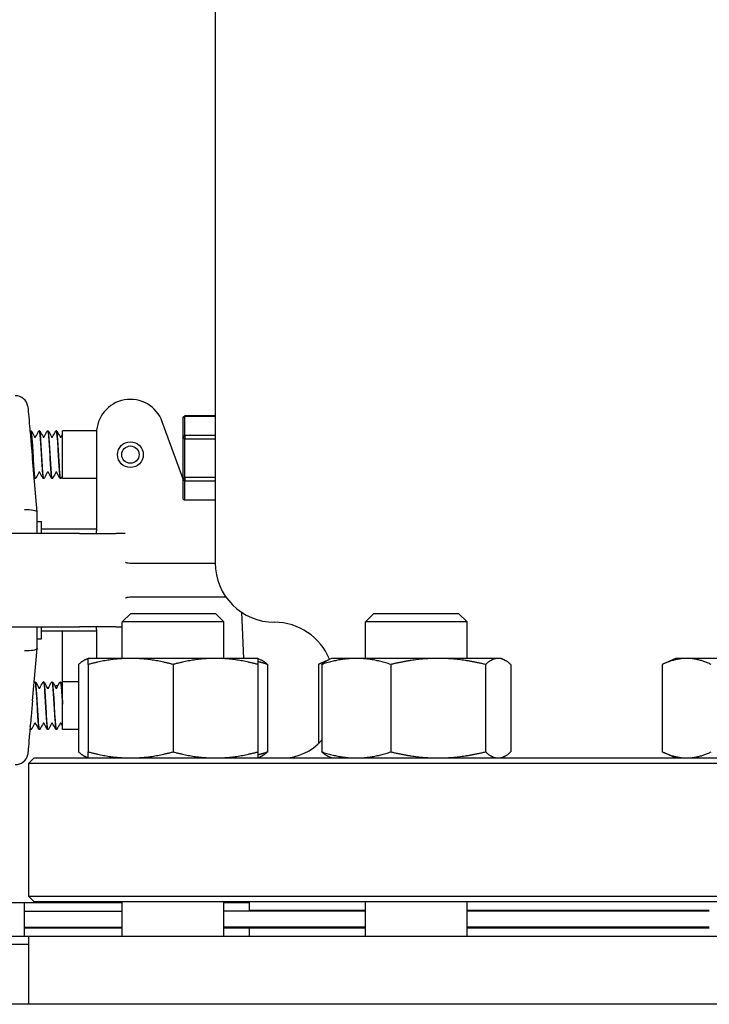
# Model space of a CAD drawing. Header units: inches. Extents: x 24 to 1128, y -94 to 748.
# Tile 443 of 546: x 944 to 949.08, y 292.25 to 299.51. Entities that reach past the tile are written whole.
import ezdxf

# ---------------------------------------------------------------- set-up
doc = ezdxf.new("R2010")
doc.units = ezdxf.units.IN
doc.header["$LTSCALE"] = 32
doc.header["$MEASUREMENT"] = 0
doc.layers.add('Visible (ANSI)', color=7, linetype='Continuous', lineweight=30)

msp = doc.modelspace()

# ---------------------------------------------------------------- linework, layer by layer
at = {"layer": 'Visible (ANSI)'}
for p, q in [((945.44166, 300.03662), (945.44166, 295.50287)), ((945.20291, 296.57487), (945.21854, 296.58517)), ((945.21854, 296.58503), (945.20291, 296.57487)), ((945.21854, 296.58517), (945.21854, 296.58503)), ((945.44166, 296.58517), (945.21854, 296.58517)), ((945.21854, 296.58503), (945.44166, 296.58503)), ((945.21854, 296.44062), (945.21854, 296.58503)), ((945.20291, 296.12729), (945.05159, 296.54306)), ((945.20291, 296.57487), (945.20291, 296.4238)), ((944.08339, 296.47537), (944.08277, 296.47537)), ((944.14595, 296.47537), (944.14533, 296.47537)), ((944.20852, 296.47537), (944.2079, 296.47537)), ((944.27108, 296.47537), (944.27046, 296.47537)), ((944.31666, 296.12537), (944.31666, 296.47537)), ((944.5673, 296.47537), (944.31666, 296.47537)), ((944.56666, 296.45755), (944.56666, 295.92429)), ((945.20291, 296.4238), (945.21854, 296.44062)), ((945.21854, 296.44062), (945.21854, 296.41712)), ((945.44166, 296.44062), (945.21854, 296.44062)), ((945.21854, 296.41712), (945.20291, 296.4238)), ((945.20291, 296.4238), (945.20291, 296.1243)), ((945.21854, 296.41712), (945.44166, 296.41712)), ((945.21854, 296.13083), (945.21854, 296.41712)), ((944.12915, 295.87754), (944.09455, 296.27296)), ((944.11467, 296.12537), (944.11405, 296.12537)), ((944.17724, 296.12537), (944.17661, 296.12537)), ((944.2398, 296.12537), (944.23918, 296.12537)), ((944.30236, 296.12537), (944.30174, 296.12537)), ((944.56666, 296.12537), (944.31666, 296.12537)), ((945.20291, 296.1243), (945.21854, 296.13083)), ((945.21854, 296.10746), (945.20291, 296.1243)), ((945.20291, 296.1243), (945.20291, 295.97588)), ((945.21854, 296.13083), (945.21854, 296.10746)), ((945.44166, 296.13083), (945.21854, 296.13083)), ((945.21854, 296.10746), (945.44166, 296.10746)), ((945.21854, 295.96558), (945.21854, 296.10746)), ((945.20291, 295.97588), (945.21854, 295.96558)), ((945.44166, 295.96558), (945.21854, 295.96558)), ((944.12915, 295.87754), (944.12916, 295.87737)), ((944.12916, 295.71912), (944.12916, 295.87737)), ((944.56666, 295.92429), (944.56666, 295.73947)), ((944.12916, 295.80662), (944.16041, 295.80662)), ((944.16041, 295.71912), (944.16041, 295.80662)), ((944.44166, 295.71912), (943.31666, 295.71912)), ((944.56666, 295.75037), (944.16041, 295.75037)), ((944.44166, 295.71912), (944.71025, 295.71912)), ((944.56666, 295.71912), (944.56666, 295.73947)), ((944.77834, 295.71912), (944.71025, 295.71912)), ((944.85671, 295.50037), (944.94921, 295.50037)), ((944.94921, 295.50037), (945.37643, 295.50037)), ((945.37643, 295.50037), (945.44167, 295.50037)), ((944.94921, 295.25037), (944.85671, 295.25037)), ((945.37643, 295.25037), (944.94921, 295.25037)), ((945.52188, 295.25037), (945.37643, 295.25037)), ((944.81881, 295.13037), (944.75631, 295.06787)), ((944.81881, 295.13037), (945.44381, 295.13037)), ((945.44381, 295.13037), (945.50631, 295.06787)), ((945.63693, 295.13856), (945.65162, 294.79937)), ((946.61152, 295.13037), (946.54902, 295.06787)), ((946.61152, 295.13037), (947.23652, 295.13037)), ((947.23652, 295.13037), (947.29902, 295.06787)), ((945.50631, 295.06787), (944.75631, 295.06787)), ((944.75631, 294.79937), (944.75631, 295.06787)), ((945.50631, 294.79937), (945.50631, 295.06787)), ((947.29902, 295.06787), (946.54902, 295.06787)), ((946.54902, 294.79937), (946.54902, 295.06787)), ((947.29902, 294.79937), (947.29902, 295.06787)), ((943.31666, 295.03162), (944.44166, 295.03162)), ((944.12916, 294.87338), (944.12916, 295.03162)), ((944.16041, 294.94412), (944.16041, 295.03162)), ((944.56666, 295.00037), (944.16041, 295.00037)), ((944.31447, 295.00037), (944.31447, 294.60974)), ((944.71025, 295.03162), (944.44166, 295.03162)), ((944.56666, 295.01128), (944.56666, 295.03162)), ((944.56666, 295.01128), (944.56666, 294.82646)), ((944.71025, 295.03162), (944.75631, 295.03162)), ((944.12916, 294.94412), (944.16041, 294.94412)), ((944.09534, 294.48679), (944.12915, 294.87321)), ((944.12916, 294.87338), (944.12915, 294.87321)), ((944.50631, 294.79937), (944.48426, 294.78909)), ((944.81881, 294.79937), (944.50631, 294.79937)), ((944.56666, 294.82646), (944.56666, 294.79937)), ((945.44381, 294.79937), (944.81881, 294.79937)), ((945.75631, 294.79937), (945.44381, 294.79937)), ((945.75631, 294.79937), (945.77836, 294.78909)), ((946.27698, 294.78909), (946.20234, 294.75429)), ((946.29902, 294.79937), (946.27698, 294.78909)), ((946.48208, 294.79937), (946.29902, 294.79937)), ((947.08579, 294.79937), (946.48208, 294.79937)), ((947.52773, 294.79937), (947.08579, 294.79937)), ((947.54902, 294.79937), (947.52773, 294.79937)), ((947.54902, 294.79937), (947.57107, 294.78909)), ((948.8343, 294.79937), (948.73761, 294.75429)), ((948.91804, 294.79937), (948.8343, 294.79937)), ((949.4593, 294.79937), (948.91804, 294.79937)), ((944.43422, 294.75429), (944.43422, 294.11046)), ((944.50631, 294.75429), (944.50631, 294.11046)), ((945.13131, 294.75429), (945.13131, 294.11046)), ((945.75631, 294.75429), (945.75631, 294.11046)), ((945.82841, 294.75429), (945.82841, 294.11046)), ((946.20234, 294.75429), (946.20234, 294.17079)), ((946.22693, 294.75429), (946.22693, 294.11046)), ((946.73724, 294.75429), (946.73724, 294.11046)), ((947.43433, 294.75429), (947.43433, 294.11046)), ((947.62112, 294.75429), (947.62112, 294.11046)), ((948.73761, 294.75429), (948.73761, 294.11046)), ((944.11467, 294.62537), (944.11405, 294.62537)), ((944.17724, 294.62537), (944.17661, 294.62537)), ((944.2398, 294.62537), (944.23918, 294.62537)), ((944.30236, 294.62537), (944.30174, 294.62537)), ((944.31666, 294.27537), (944.31666, 294.62537)), ((944.43422, 294.62537), (944.31666, 294.62537)), ((944.31439, 294.60972), (944.31447, 294.60974)), ((944.31666, 294.47382), (944.31666, 294.46296)), ((944.07674, 294.27958), (944.07667, 294.27971)), ((944.08339, 294.27537), (944.08277, 294.27537)), ((944.14595, 294.27537), (944.14533, 294.27537)), ((944.20852, 294.27537), (944.2079, 294.27537)), ((944.27108, 294.27537), (944.27046, 294.27537)), ((944.43422, 294.27537), (944.31666, 294.27537)), ((944.10833, 294.06537), (944.06666, 294.02371)), ((944.10833, 294.06537), (952.275, 294.06537)), ((944.50631, 294.06537), (944.48426, 294.07566)), ((945.75631, 294.06537), (945.77836, 294.07566)), ((946.29902, 294.06537), (946.27698, 294.07566)), ((947.54902, 294.06537), (947.57107, 294.07566)), ((948.8343, 294.06537), (948.73761, 294.11046)), ((952.31666, 294.02371), (944.06666, 294.02371)), ((944.06666, 294.02371), (944.06666, 293.04704)), ((944.10833, 293.00537), (944.06666, 293.04704)), ((944.06666, 293.04704), (952.31666, 293.04704)), ((944.75631, 292.99787), (940.81666, 292.99787)), ((944.03297, 292.99787), (944.03297, 292.75287)), ((952.275, 293.00537), (944.10833, 293.00537)), ((944.75631, 292.75287), (944.75631, 293.00537)), ((945.50631, 292.75287), (945.50631, 293.00537)), ((945.69166, 292.99787), (945.50631, 292.99787)), ((945.69166, 293.00537), (945.69166, 292.94287)), ((946.54902, 292.75287), (946.54902, 293.00537)), ((947.29902, 292.75287), (947.29902, 293.00537)), ((944.03297, 292.93787), (944.75631, 292.93787)), ((946.54902, 292.93787), (945.50631, 292.93787)), ((945.69166, 292.94287), (946.54902, 292.94287)), ((945.81666, 292.93787), (945.81666, 292.94287)), ((947.29902, 292.94287), (949.0843, 292.94287)), ((949.0843, 292.93787), (947.29902, 292.93787)), ((944.03297, 292.81787), (944.75631, 292.81787)), ((944.03297, 292.81287), (944.75631, 292.81287)), ((946.54902, 292.81787), (945.50631, 292.81787)), ((945.50631, 292.81287), (945.69166, 292.81287)), ((945.69166, 292.81287), (945.69166, 292.75287)), ((945.69166, 292.81287), (946.54902, 292.81287)), ((945.81666, 292.81287), (945.81666, 292.81787)), ((949.0843, 292.81787), (947.29902, 292.81787)), ((947.29902, 292.81287), (949.0843, 292.81287)), ((940.75416, 292.75287), (944.06666, 292.75287)), ((944.06666, 292.75287), (944.06666, 292.25037)), ((944.06666, 292.75287), (952.31666, 292.75287)), ((944.06666, 292.69037), (940.69166, 292.69037)), ((974.37916, 292.25037), (917.97407, 292.25037))]:
    msp.add_line(p, q, dxfattribs=at)
for radius in [0.095, 0.06375]:
    msp.add_circle((944.81666, 296.30037), radius, dxfattribs=at)
for centre, radius, start, end in [((943.96826, 296.64087), 0.09375, 9.087729, 90), ((944.81666, 296.45755), 0.25, 20, 180), ((945.87916, 295.50287), 0.4375, 180, 270), ((945.87916, 294.62787), 0.4375, 22.116419, 90), ((945.94166, 294.44037), 0.375, 270, 319.52635), ((943.96826, 294.10987), 0.09375, 270, 347.634946)]:
    msp.add_arc(centre, radius, start, end, dxfattribs=at)
for centre, major_axis, start_param, end_param in [((944.03541, 295.87328), (0.09375, 0.00409), 0.0089869, 1.5618094), ((944.03541, 294.87747), (-0.09375, 0.00409), 1.5797833, 3.1326057)]:
    msp.add_ellipse(centre, major_axis=major_axis, ratio=0.2058405, start_param=start_param, end_param=end_param, dxfattribs=at)
for points, knots in [([(944.06083, 296.65568), (944.06083, 296.65568), (944.06101, 296.65363), (944.0621, 296.64109), (944.06358, 296.62415), (944.06785, 296.57517), (944.07061, 296.54358), (944.07716, 296.46857), (944.08093, 296.42557), (944.0849, 296.3802)], [1.2086674, 1.2086674, 1.2086674, 1.2086674, 1.3758839, 1.3758839, 1.7193458, 1.7193458, 2.0628667, 2.0628667, 2.4173808, 2.4173808, 2.4173808, 2.4173808]), ([(944.07691, 296.47149), (944.07726, 296.47211), (944.07769, 296.47276), (944.07885, 296.47388), (944.07941, 296.47433), (944.08087, 296.47506), (944.08179, 296.47533), (944.08274, 296.47537)], [0.003701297, 0.003701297, 0.003701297, 0.003701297, 0.024898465, 0.024898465, 0.037820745, 0.037820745, 0.051208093, 0.051208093, 0.051208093, 0.051208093]), ([(944.08274, 296.47532), (944.08309, 296.47537), (944.08344, 296.47508), (944.08379, 296.47445), (944.08688, 296.46889), (944.08996, 296.43676), (944.09304, 296.39031), (944.09612, 296.3439), (944.09919, 296.28431), (944.10227, 296.23423), (944.10535, 296.1842), (944.10842, 296.14484), (944.11149, 296.13111), (944.11235, 296.12731), (944.1132, 296.1255), (944.11405, 296.12558)], [76.966311, 76.966311, 76.966311, 76.966311, 77.0718173, 77.0718173, 77.0718173, 78.0001054, 78.0001054, 78.0001054, 78.927415, 78.927415, 78.927415, 79.8537889, 79.8537889, 79.8537889, 80.1106127, 80.1106127, 80.1106127, 80.1106127]), ([(944.1147, 296.12544), (944.11429, 296.12539), (944.11388, 296.12578), (944.11347, 296.12665), (944.1104, 296.13315), (944.10733, 296.16596), (944.10426, 296.21265), (944.10119, 296.25932), (944.09812, 296.31877), (944.09505, 296.36846), (944.09198, 296.41814), (944.08892, 296.45691), (944.08585, 296.47008), (944.08503, 296.47359), (944.08421, 296.47526), (944.08339, 296.47518)], [-86.396507, -86.396507, -86.396507, -86.396507, -86.2730121, -86.2730121, -86.2730121, -85.3480879, -85.3480879, -85.3480879, -84.4233738, -84.4233738, -84.4233738, -83.4988671, -83.4988671, -83.4988671, -83.2522053, -83.2522053, -83.2522053, -83.2522053]), ([(944.08342, 296.47537), (944.0847, 296.47531), (944.08589, 296.47484), (944.08755, 296.47373), (944.0881, 296.47314), (944.0889, 296.4721), (944.08918, 296.47163), (944.08942, 296.47117)], [0, 0, 0, 0, 0.017960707, 0.017960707, 0.035135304, 0.035135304, 0.051182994, 0.051182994, 0.051182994, 0.051182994]), ([(944.1393, 296.47117), (944.13967, 296.47188), (944.14013, 296.47264), (944.14141, 296.47388), (944.14198, 296.47433), (944.14343, 296.47506), (944.14435, 296.47533), (944.14531, 296.47537)], [0, 0, 0, 0, 0.024898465, 0.024898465, 0.037820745, 0.037820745, 0.051208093, 0.051208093, 0.051208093, 0.051208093]), ([(944.14531, 296.47512), (944.14631, 296.47526), (944.14731, 296.4728), (944.14831, 296.46763), (944.15137, 296.45181), (944.15443, 296.41091), (944.15749, 296.36037), (944.16055, 296.30986), (944.16361, 296.2509), (944.16667, 296.20569), (944.16979, 296.1595), (944.17292, 296.12882), (944.17604, 296.12566), (944.17623, 296.12547), (944.17642, 296.12538), (944.17661, 296.12539)], [83.2494963, 83.2494963, 83.2494963, 83.2494963, 83.5507651, 83.5507651, 83.5507651, 84.4730857, 84.4730857, 84.4730857, 85.3947182, 85.3947182, 85.3947182, 86.3362347, 86.3362347, 86.3362347, 86.393798, 86.393798, 86.393798, 86.393798]), ([(944.17726, 296.1254), (944.17443, 296.12546), (944.1716, 296.1475), (944.16877, 296.18486), (944.1657, 296.22545), (944.16262, 296.28316), (944.15955, 296.33605), (944.15648, 296.38894), (944.1534, 296.43576), (944.15033, 296.45875), (944.14887, 296.46965), (944.14741, 296.47507), (944.14595, 296.47505)], [-92.6796923, -92.6796923, -92.6796923, -92.6796923, -91.8271132, -91.8271132, -91.8271132, -90.9008742, -90.9008742, -90.9008742, -89.9748609, -89.9748609, -89.9748609, -89.5353906, -89.5353906, -89.5353906, -89.5353906]), ([(944.14598, 296.47537), (944.14726, 296.47531), (944.14846, 296.47484), (944.15012, 296.47373), (944.15066, 296.47314), (944.15146, 296.4721), (944.15175, 296.47163), (944.15199, 296.47117)], [0, 0, 0, 0, 0.017960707, 0.017960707, 0.035135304, 0.035135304, 0.051182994, 0.051182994, 0.051182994, 0.051182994]), ([(944.20186, 296.47117), (944.20224, 296.47188), (944.20269, 296.47264), (944.20398, 296.47388), (944.20454, 296.47433), (944.206, 296.47506), (944.20692, 296.47533), (944.20787, 296.47537)], [0, 0, 0, 0, 0.024898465, 0.024898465, 0.037820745, 0.037820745, 0.051208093, 0.051208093, 0.051208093, 0.051208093]), ([(944.20787, 296.47505), (944.20962, 296.47507), (944.21136, 296.46728), (944.21311, 296.45192), (944.21618, 296.42491), (944.21925, 296.37517), (944.22233, 296.32157), (944.22539, 296.26807), (944.22846, 296.21198), (944.23153, 296.17452), (944.23408, 296.14339), (944.23663, 296.12573), (944.23918, 296.12547)], [89.5326816, 89.5326816, 89.5326816, 89.5326816, 90.0591077, 90.0591077, 90.0591077, 90.9847722, 90.9847722, 90.9847722, 91.9087566, 91.9087566, 91.9087566, 92.6769833, 92.6769833, 92.6769833, 92.6769833]), ([(944.23982, 296.12561), (944.23768, 296.12571), (944.23554, 296.13773), (944.2334, 296.16031), (944.23032, 296.19275), (944.22724, 296.24624), (944.22416, 296.30036), (944.22108, 296.35448), (944.218, 296.40795), (944.21492, 296.44041), (944.21279, 296.46291), (944.21065, 296.47494), (944.20852, 296.47514)], [-98.9628776, -98.9628776, -98.9628776, -98.9628776, -98.3173276, -98.3173276, -98.3173276, -97.3894346, -97.3894346, -97.3894346, -96.461786, -96.461786, -96.461786, -95.8185759, -95.8185759, -95.8185759, -95.8185759]), ([(944.20854, 296.47537), (944.20982, 296.47531), (944.21102, 296.47484), (944.21268, 296.47373), (944.21322, 296.47314), (944.21403, 296.4721), (944.21431, 296.47163), (944.21455, 296.47117)], [0, 0, 0, 0, 0.017960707, 0.017960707, 0.035135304, 0.035135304, 0.051182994, 0.051182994, 0.051182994, 0.051182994]), ([(944.26443, 296.47117), (944.2648, 296.47188), (944.26525, 296.47264), (944.26654, 296.47388), (944.2671, 296.47433), (944.26856, 296.47506), (944.26948, 296.47533), (944.27043, 296.47537)], [0, 0, 0, 0, 0.024898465, 0.024898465, 0.037820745, 0.037820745, 0.051208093, 0.051208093, 0.051208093, 0.051208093]), ([(944.27043, 296.47526), (944.27293, 296.47511), (944.27543, 296.45833), (944.27793, 296.42838), (944.28099, 296.39173), (944.28405, 296.33622), (944.2871, 296.28275), (944.29019, 296.22885), (944.29327, 296.1783), (944.29635, 296.15039), (944.29815, 296.13412), (944.29994, 296.12576), (944.30174, 296.12568)], [95.8158669, 95.8158669, 95.8158669, 95.8158669, 96.5689115, 96.5689115, 96.5689115, 97.4902398, 97.4902398, 97.4902398, 98.4189217, 98.4189217, 98.4189217, 98.9601686, 98.9601686, 98.9601686, 98.9601686]), ([(944.30239, 296.12571), (944.30097, 296.12561), (944.29956, 296.13062), (944.29814, 296.14085), (944.29506, 296.16315), (944.29197, 296.20967), (944.28888, 296.26263), (944.2858, 296.31557), (944.28271, 296.37367), (944.27963, 296.41471), (944.27678, 296.45264), (944.27393, 296.47516), (944.27108, 296.47535)], [-105.2460629, -105.2460629, -105.2460629, -105.2460629, -104.8196437, -104.8196437, -104.8196437, -103.8899654, -103.8899654, -103.8899654, -102.9605503, -102.9605503, -102.9605503, -102.1017612, -102.1017612, -102.1017612, -102.1017612]), ([(944.27111, 296.47537), (944.27238, 296.47531), (944.27358, 296.47484), (944.27524, 296.47373), (944.27579, 296.47314), (944.27659, 296.4721), (944.27687, 296.47163), (944.27711, 296.47117)], [0, 0, 0, 0, 0.017960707, 0.017960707, 0.035135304, 0.035135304, 0.051182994, 0.051182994, 0.051182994, 0.051182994]), ([(944.0849, 296.3802), (944.08511, 296.37781), (944.08532, 296.37541), (944.08644, 296.36273), (944.08736, 296.35241), (944.08985, 296.32495), (944.09144, 296.30778), (944.09346, 296.28532), (944.09393, 296.28009), (944.09444, 296.27422), (944.0945, 296.27359), (944.09455, 296.27296)], [0.05166308, 0.05166308, 0.05166308, 0.05166308, 0.07036558, 0.07036558, 0.15060424, 0.15060424, 0.28322209, 0.28322209, 0.32342002, 0.32342002, 0.3282584, 0.3282584, 0.3282584, 0.3282584]), ([(944.11059, 296.43083), (944.11062, 296.43077), (944.11074, 296.4306), (944.11127, 296.43009), (944.11166, 296.42978), (944.1128, 296.42924), (944.11357, 296.42904), (944.11436, 296.42904)], [0.008751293, 0.008751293, 0.008751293, 0.008751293, 0.024017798, 0.024017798, 0.03673453, 0.03673453, 0.049915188, 0.049915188, 0.049915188, 0.049915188]), ([(944.11436, 296.42904), (944.11557, 296.42904), (944.11669, 296.42954), (944.11777, 296.43033), (944.11798, 296.43062), (944.11813, 296.43083), (944.11815, 296.43086), (944.11815, 296.43086)], [0, 0, 0, 0, 0.02017106, 0.02017106, 0.036592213, 0.036592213, 0.045399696, 0.045399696, 0.045399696, 0.045399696]), ([(944.17315, 296.43083), (944.17319, 296.43077), (944.1733, 296.4306), (944.17384, 296.43009), (944.17422, 296.42978), (944.17536, 296.42924), (944.17614, 296.42904), (944.17692, 296.42904)], [0.008751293, 0.008751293, 0.008751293, 0.008751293, 0.024017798, 0.024017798, 0.03673453, 0.03673453, 0.049915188, 0.049915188, 0.049915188, 0.049915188]), ([(944.17692, 296.42904), (944.17813, 296.42904), (944.17925, 296.42954), (944.18033, 296.43033), (944.18054, 296.43062), (944.18069, 296.43083), (944.18071, 296.43086), (944.18071, 296.43086)], [0, 0, 0, 0, 0.02017106, 0.02017106, 0.036592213, 0.036592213, 0.045399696, 0.045399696, 0.045399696, 0.045399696]), ([(944.23571, 296.43083), (944.23575, 296.43077), (944.23586, 296.4306), (944.2364, 296.43009), (944.23678, 296.42978), (944.23792, 296.42924), (944.2387, 296.42904), (944.23949, 296.42904)], [0.008751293, 0.008751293, 0.008751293, 0.008751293, 0.024017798, 0.024017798, 0.03673453, 0.03673453, 0.049915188, 0.049915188, 0.049915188, 0.049915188]), ([(944.23949, 296.42904), (944.24069, 296.42904), (944.24182, 296.42954), (944.24289, 296.43033), (944.24311, 296.43062), (944.24326, 296.43083), (944.24328, 296.43086), (944.24328, 296.43086)], [0, 0, 0, 0, 0.02017106, 0.02017106, 0.036592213, 0.036592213, 0.045399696, 0.045399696, 0.045399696, 0.045399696]), ([(944.29828, 296.43083), (944.29831, 296.43077), (944.29843, 296.4306), (944.29896, 296.43009), (944.29935, 296.42978), (944.30048, 296.42924), (944.30126, 296.42904), (944.30205, 296.42904)], [0.008751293, 0.008751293, 0.008751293, 0.008751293, 0.024017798, 0.024017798, 0.03673453, 0.03673453, 0.049915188, 0.049915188, 0.049915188, 0.049915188]), ([(944.30205, 296.42904), (944.30326, 296.42904), (944.30438, 296.42954), (944.30545, 296.43033), (944.30567, 296.43062), (944.30582, 296.43083), (944.30584, 296.43086), (944.30584, 296.43086)], [0, 0, 0, 0, 0.02017106, 0.02017106, 0.036592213, 0.036592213, 0.045399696, 0.045399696, 0.045399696, 0.045399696]), ([(944.14564, 296.17171), (944.14444, 296.17171), (944.14332, 296.17121), (944.14224, 296.17042), (944.14203, 296.17013), (944.14188, 296.16992), (944.14186, 296.16989), (944.14186, 296.16989)], [0, 0, 0, 0, 0.02017106, 0.02017106, 0.036592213, 0.036592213, 0.045399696, 0.045399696, 0.045399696, 0.045399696]), ([(944.14942, 296.16991), (944.14938, 296.16998), (944.14927, 296.17015), (944.14873, 296.17066), (944.14835, 296.17097), (944.14721, 296.17151), (944.14643, 296.17171), (944.14564, 296.17171)], [0.008751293, 0.008751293, 0.008751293, 0.008751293, 0.024017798, 0.024017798, 0.03673453, 0.03673453, 0.049915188, 0.049915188, 0.049915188, 0.049915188]), ([(944.20821, 296.17171), (944.207, 296.17171), (944.20588, 296.17121), (944.2048, 296.17042), (944.20459, 296.17013), (944.20444, 296.16992), (944.20442, 296.16989), (944.20442, 296.16989)], [0, 0, 0, 0, 0.02017106, 0.02017106, 0.036592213, 0.036592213, 0.045399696, 0.045399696, 0.045399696, 0.045399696]), ([(944.21198, 296.16991), (944.21194, 296.16998), (944.21183, 296.17015), (944.21129, 296.17066), (944.21091, 296.17097), (944.20977, 296.17151), (944.20899, 296.17171), (944.20821, 296.17171)], [0.008751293, 0.008751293, 0.008751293, 0.008751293, 0.024017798, 0.024017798, 0.03673453, 0.03673453, 0.049915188, 0.049915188, 0.049915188, 0.049915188]), ([(944.27077, 296.17171), (944.26956, 296.17171), (944.26844, 296.17121), (944.26736, 296.17042), (944.26715, 296.17013), (944.267, 296.16992), (944.26698, 296.16989), (944.26698, 296.16989)], [0, 0, 0, 0, 0.02017106, 0.02017106, 0.036592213, 0.036592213, 0.045399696, 0.045399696, 0.045399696, 0.045399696]), ([(944.27454, 296.16991), (944.27451, 296.16998), (944.27439, 296.17015), (944.27386, 296.17066), (944.27347, 296.17097), (944.27234, 296.17151), (944.27156, 296.17171), (944.27077, 296.17171)], [0.008751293, 0.008751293, 0.008751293, 0.008751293, 0.024017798, 0.024017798, 0.03673453, 0.03673453, 0.049915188, 0.049915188, 0.049915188, 0.049915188]), ([(944.11402, 296.12538), (944.11275, 296.12544), (944.11155, 296.12591), (944.10989, 296.12702), (944.10934, 296.12761), (944.10854, 296.12865), (944.10826, 296.12912), (944.10802, 296.12958)], [0, 0, 0, 0, 0.017960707, 0.017960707, 0.035135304, 0.035135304, 0.051182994, 0.051182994, 0.051182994, 0.051182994]), ([(944.12071, 296.12958), (944.12033, 296.12887), (944.11988, 296.12811), (944.11859, 296.12686), (944.11803, 296.12642), (944.11657, 296.12569), (944.11565, 296.12542), (944.1147, 296.12538)], [0, 0, 0, 0, 0.024898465, 0.024898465, 0.037820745, 0.037820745, 0.051208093, 0.051208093, 0.051208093, 0.051208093]), ([(944.17659, 296.12538), (944.17531, 296.12544), (944.17411, 296.12591), (944.17245, 296.12702), (944.17191, 296.12761), (944.1711, 296.12865), (944.17082, 296.12912), (944.17058, 296.12958)], [0, 0, 0, 0, 0.017960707, 0.017960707, 0.035135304, 0.035135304, 0.051182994, 0.051182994, 0.051182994, 0.051182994]), ([(944.18327, 296.12958), (944.18289, 296.12887), (944.18244, 296.12811), (944.18115, 296.12686), (944.18059, 296.12642), (944.17914, 296.12569), (944.17821, 296.12542), (944.17726, 296.12538)], [0, 0, 0, 0, 0.024898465, 0.024898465, 0.037820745, 0.037820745, 0.051208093, 0.051208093, 0.051208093, 0.051208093]), ([(944.23915, 296.12538), (944.23787, 296.12544), (944.23667, 296.12591), (944.23501, 296.12702), (944.23447, 296.12761), (944.23367, 296.12865), (944.23339, 296.12912), (944.23314, 296.12958)], [0, 0, 0, 0, 0.017960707, 0.017960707, 0.035135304, 0.035135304, 0.051182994, 0.051182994, 0.051182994, 0.051182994]), ([(944.24583, 296.12958), (944.24546, 296.12887), (944.245, 296.12811), (944.24372, 296.12686), (944.24316, 296.12642), (944.2417, 296.12569), (944.24078, 296.12542), (944.23982, 296.12538)], [0, 0, 0, 0, 0.024898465, 0.024898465, 0.037820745, 0.037820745, 0.051208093, 0.051208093, 0.051208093, 0.051208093]), ([(944.30171, 296.12538), (944.30044, 296.12544), (944.29924, 296.12591), (944.29758, 296.12702), (944.29703, 296.12761), (944.29623, 296.12865), (944.29595, 296.12912), (944.29571, 296.12958)], [0, 0, 0, 0, 0.017960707, 0.017960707, 0.035135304, 0.035135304, 0.051182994, 0.051182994, 0.051182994, 0.051182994]), ([(944.30839, 296.12958), (944.30802, 296.12887), (944.30757, 296.12811), (944.30628, 296.12686), (944.30572, 296.12642), (944.30426, 296.12569), (944.30334, 296.12542), (944.30239, 296.12538)], [0, 0, 0, 0, 0.024898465, 0.024898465, 0.037820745, 0.037820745, 0.051208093, 0.051208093, 0.051208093, 0.051208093]), ([(944.78003, 295.50819), (944.78007, 295.50816), (944.78011, 295.50814), (944.7813, 295.50745), (944.78248, 295.5068), (944.78368, 295.50618)], [-0.369912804, -0.369912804, -0.369912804, -0.369912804, -0.369497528, -0.369497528, -0.358790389, -0.358790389, -0.358790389, -0.358790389]), ([(944.78368, 295.50618), (944.78419, 295.50591), (944.7847, 295.50571), (944.79054, 295.50348), (944.8034, 295.50167), (944.83652, 295.50052), (944.84632, 295.50037), (944.85671, 295.50037)], [0.01027275, 0.01027275, 0.01027275, 0.01027275, 0.01655356, 0.01655356, 0.11390533, 0.11390533, 0.15067112, 0.15067112, 0.15067112, 0.15067112]), ([(944.78368, 295.24457), (944.78248, 295.24395), (944.78131, 295.2433), (944.78011, 295.24261), (944.78007, 295.24259), (944.78003, 295.24256)], [-0.020840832, -0.020840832, -0.020840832, -0.020840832, 0, 0, 0.000807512, 0.000807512, 0.000807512, 0.000807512]), ([(944.85671, 295.25037), (944.84068, 295.25037), (944.82608, 295.25005), (944.79947, 295.24836), (944.79089, 295.24706), (944.78523, 295.24527), (944.78437, 295.24493), (944.78368, 295.24457)], [0, 0, 0, 0, 0.14044728, 0.14044728, 0.29472543, 0.29472543, 0.32889511, 0.32889511, 0.32889511, 0.32889511]), ([(944.10802, 294.62117), (944.10839, 294.62188), (944.10885, 294.62264), (944.11013, 294.62388), (944.11069, 294.62433), (944.11215, 294.62506), (944.11307, 294.62533), (944.11402, 294.62537)], [0, 0, 0, 0, 0.024898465, 0.024898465, 0.037820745, 0.037820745, 0.051208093, 0.051208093, 0.051208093, 0.051208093]), ([(944.11402, 294.62517), (944.11625, 294.62505), (944.11848, 294.61197), (944.12071, 294.58769), (944.12378, 294.55425), (944.12685, 294.50036), (944.12992, 294.44644), (944.13298, 294.39256), (944.13605, 294.33991), (944.13912, 294.3084), (944.14119, 294.2871), (944.14326, 294.2758), (944.14533, 294.27562)], [80.1079037, 80.1079037, 80.1079037, 80.1079037, 80.7792692, 80.7792692, 80.7792692, 81.7038978, 81.7038978, 81.7038978, 82.6277161, 82.6277161, 82.6277161, 83.2522053, 83.2522053, 83.2522053, 83.2522053]), ([(944.14598, 294.2757), (944.14436, 294.27565), (944.14273, 294.28233), (944.14111, 294.29566), (944.13804, 294.3209), (944.13497, 294.36937), (944.1319, 294.42268), (944.12882, 294.47598), (944.12575, 294.53287), (944.12268, 294.57175), (944.12001, 294.60555), (944.11734, 294.62506), (944.11467, 294.62531)], [-89.5380996, -89.5380996, -89.5380996, -89.5380996, -89.0490707, -89.0490707, -89.0490707, -88.1235008, -88.1235008, -88.1235008, -87.1981489, -87.1981489, -87.1981489, -86.393798, -86.393798, -86.393798, -86.393798]), ([(944.1147, 294.62537), (944.11598, 294.62531), (944.11718, 294.62484), (944.11883, 294.62373), (944.11938, 294.62314), (944.12018, 294.6221), (944.12046, 294.62163), (944.12071, 294.62117)], [0, 0, 0, 0, 0.017960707, 0.017960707, 0.035135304, 0.035135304, 0.051182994, 0.051182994, 0.051182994, 0.051182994]), ([(944.17058, 294.62117), (944.17096, 294.62188), (944.17141, 294.62264), (944.17269, 294.62388), (944.17326, 294.62433), (944.17471, 294.62506), (944.17564, 294.62533), (944.17659, 294.62537)], [0, 0, 0, 0, 0.024898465, 0.024898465, 0.037820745, 0.037820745, 0.051208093, 0.051208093, 0.051208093, 0.051208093]), ([(944.17659, 294.62536), (944.17951, 294.62534), (944.18242, 294.60176), (944.18534, 294.56234), (944.18843, 294.52057), (944.19153, 294.46203), (944.19462, 294.40921), (944.1977, 294.35651), (944.20079, 294.31075), (944.20387, 294.28945), (944.20522, 294.28019), (944.20656, 294.27565), (944.2079, 294.2757)], [86.391089, 86.391089, 86.391089, 86.391089, 87.270336, 87.270336, 87.270336, 88.2020629, 88.2020629, 88.2020629, 89.131595, 89.131595, 89.131595, 89.5353906, 89.5353906, 89.5353906, 89.5353906]), ([(944.20854, 294.27562), (944.20759, 294.27548), (944.20664, 294.2777), (944.20569, 294.28239), (944.20261, 294.29756), (944.19953, 294.33819), (944.19645, 294.38882), (944.19338, 294.43944), (944.1903, 294.49885), (944.18723, 294.54444), (944.18415, 294.59003), (944.18107, 294.62072), (944.178, 294.62486), (944.17774, 294.6252), (944.17749, 294.62536), (944.17724, 294.62535)], [-95.8212849, -95.8212849, -95.8212849, -95.8212849, -95.5343789, -95.5343789, -95.5343789, -94.6072107, -94.6072107, -94.6072107, -93.6802788, -93.6802788, -93.6802788, -92.7535806, -92.7535806, -92.7535806, -92.6769833, -92.6769833, -92.6769833, -92.6769833]), ([(944.17726, 294.62537), (944.17854, 294.62531), (944.17974, 294.62484), (944.1814, 294.62373), (944.18194, 294.62314), (944.18275, 294.6221), (944.18303, 294.62163), (944.18327, 294.62117)], [0, 0, 0, 0, 0.017960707, 0.017960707, 0.035135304, 0.035135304, 0.051182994, 0.051182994, 0.051182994, 0.051182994]), ([(944.23314, 294.62117), (944.23352, 294.62188), (944.23397, 294.62264), (944.23526, 294.62388), (944.23582, 294.62433), (944.23728, 294.62506), (944.2382, 294.62533), (944.23915, 294.62537)], [0, 0, 0, 0, 0.024898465, 0.024898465, 0.037820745, 0.037820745, 0.051208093, 0.051208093, 0.051208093, 0.051208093]), ([(944.23915, 294.62527), (944.23967, 294.62535), (944.24019, 294.6247), (944.24071, 294.6233), (944.24388, 294.61475), (944.24704, 294.57831), (944.25021, 294.52855), (944.2533, 294.4799), (944.25639, 294.41977), (944.25949, 294.37127), (944.26257, 294.32299), (944.26565, 294.28738), (944.26873, 294.27801), (944.2693, 294.27626), (944.26988, 294.27543), (944.27046, 294.27549)], [92.6742743, 92.6742743, 92.6742743, 92.6742743, 92.8312256, 92.8312256, 92.8312256, 93.7846953, 93.7846953, 93.7846953, 94.7168163, 94.7168163, 94.7168163, 95.6446581, 95.6446581, 95.6446581, 95.8185759, 95.8185759, 95.8185759, 95.8185759]), ([(944.27111, 294.2754), (944.27086, 294.27537), (944.27062, 294.27551), (944.27038, 294.27581), (944.2673, 294.27962), (944.26421, 294.31014), (944.26113, 294.35571), (944.25805, 294.40127), (944.25496, 294.4608), (944.25188, 294.51155), (944.2488, 294.56229), (944.24572, 294.60306), (944.24264, 294.6183), (944.24169, 294.62298), (944.24074, 294.62522), (944.2398, 294.62514)], [-102.1044703, -102.1044703, -102.1044703, -102.1044703, -102.0313957, -102.0313957, -102.0313957, -101.1024988, -101.1024988, -101.1024988, -100.173857, -100.173857, -100.173857, -99.2454675, -99.2454675, -99.2454675, -98.9601686, -98.9601686, -98.9601686, -98.9601686]), ([(944.23982, 294.62537), (944.2411, 294.62531), (944.2423, 294.62484), (944.24396, 294.62373), (944.24451, 294.62314), (944.24531, 294.6221), (944.24559, 294.62163), (944.24583, 294.62117)], [0, 0, 0, 0, 0.017960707, 0.017960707, 0.035135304, 0.035135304, 0.051182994, 0.051182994, 0.051182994, 0.051182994]), ([(944.29571, 294.62117), (944.29608, 294.62188), (944.29653, 294.62264), (944.29782, 294.62388), (944.29838, 294.62433), (944.29984, 294.62506), (944.30076, 294.62533), (944.30171, 294.62537)], [0, 0, 0, 0, 0.024898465, 0.024898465, 0.037820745, 0.037820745, 0.051208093, 0.051208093, 0.051208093, 0.051208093]), ([(944.30171, 294.62507), (944.30298, 294.62519), (944.30426, 294.62116), (944.30553, 294.61285), (944.30859, 294.59285), (944.31166, 294.5485), (944.31472, 294.49656), (944.31537, 294.48558), (944.31602, 294.47431), (944.31666, 294.46296)], [98.9574596, 98.9574596, 98.9574596, 98.9574596, 99.3407992, 99.3407992, 99.3407992, 100.2638967, 100.2638967, 100.2638967, 100.4589833, 100.4589833, 100.4589833, 100.4589833]), ([(944.31666, 294.47382), (944.31358, 294.52759), (944.31049, 294.57711), (944.3074, 294.60343), (944.30572, 294.61774), (944.30404, 294.625), (944.30236, 294.62504)], [-106.6798007, -106.6798007, -106.6798007, -106.6798007, -105.7495879, -105.7495879, -105.7495879, -105.2433539, -105.2433539, -105.2433539, -105.2433539]), ([(944.30239, 294.62537), (944.30366, 294.62531), (944.30486, 294.62484), (944.30652, 294.62373), (944.30707, 294.62314), (944.30787, 294.6221), (944.30815, 294.62163), (944.30839, 294.62117)], [0, 0, 0, 0, 0.017960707, 0.017960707, 0.035135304, 0.035135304, 0.051182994, 0.051182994, 0.051182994, 0.051182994]), ([(944.14187, 294.58083), (944.14191, 294.58077), (944.14202, 294.5806), (944.14256, 294.58009), (944.14294, 294.57978), (944.14408, 294.57924), (944.14485, 294.57904), (944.14564, 294.57904)], [0.008751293, 0.008751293, 0.008751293, 0.008751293, 0.024017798, 0.024017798, 0.03673453, 0.03673453, 0.049915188, 0.049915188, 0.049915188, 0.049915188]), ([(944.14564, 294.57904), (944.14685, 294.57904), (944.14797, 294.57954), (944.14905, 294.58033), (944.14926, 294.58062), (944.14941, 294.58083), (944.14943, 294.58086), (944.14943, 294.58086)], [0, 0, 0, 0, 0.02017106, 0.02017106, 0.036592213, 0.036592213, 0.045399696, 0.045399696, 0.045399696, 0.045399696]), ([(944.20443, 294.58083), (944.20447, 294.58077), (944.20458, 294.5806), (944.20512, 294.58009), (944.2055, 294.57978), (944.20664, 294.57924), (944.20742, 294.57904), (944.20821, 294.57904)], [0.008751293, 0.008751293, 0.008751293, 0.008751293, 0.024017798, 0.024017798, 0.03673453, 0.03673453, 0.049915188, 0.049915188, 0.049915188, 0.049915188]), ([(944.20821, 294.57904), (944.20941, 294.57904), (944.21053, 294.57954), (944.21161, 294.58033), (944.21182, 294.58062), (944.21197, 294.58083), (944.21199, 294.58086), (944.21199, 294.58086)], [0, 0, 0, 0, 0.02017106, 0.02017106, 0.036592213, 0.036592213, 0.045399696, 0.045399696, 0.045399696, 0.045399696]), ([(944.26699, 294.58083), (944.26703, 294.58077), (944.26714, 294.5806), (944.26768, 294.58009), (944.26806, 294.57978), (944.2692, 294.57924), (944.26998, 294.57904), (944.27077, 294.57904)], [0.008751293, 0.008751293, 0.008751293, 0.008751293, 0.024017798, 0.024017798, 0.03673453, 0.03673453, 0.049915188, 0.049915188, 0.049915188, 0.049915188]), ([(944.27077, 294.57904), (944.27198, 294.57904), (944.2731, 294.57954), (944.27417, 294.58033), (944.27439, 294.58062), (944.27454, 294.58083), (944.27456, 294.58086), (944.27456, 294.58086)], [0, 0, 0, 0, 0.02017106, 0.02017106, 0.036592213, 0.036592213, 0.045399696, 0.045399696, 0.045399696, 0.045399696]), ([(944.09534, 294.48679), (944.09529, 294.48623), (944.09524, 294.48567), (944.09329, 294.46349), (944.09126, 294.44194), (944.08806, 294.4076), (944.08688, 294.3948), (944.08538, 294.37806), (944.08503, 294.37409), (944.08468, 294.37013)], [-0.00429657, -0.00429657, -0.00429657, -0.00429657, 0, 0, 0.16568567, 0.16568567, 0.26480212, 0.26480212, 0.29565933, 0.29565933, 0.29565933, 0.29565933]), ([(944.08468, 294.37013), (944.08073, 294.32552), (944.07697, 294.28307), (944.07027, 294.20739), (944.06738, 294.17485), (944.06288, 294.12409), (944.0613, 294.1063), (944.06005, 294.09223), (944.05983, 294.0898), (944.05983, 294.0898)], [0, 0, 0, 0, 0.3480138, 0.3480138, 0.6950932, 0.6950932, 1.0409541, 1.0409541, 1.2230225, 1.2230225, 1.2230225, 1.2230225]), ([(944.08274, 294.27538), (944.08147, 294.27544), (944.08027, 294.27591), (944.07861, 294.27702), (944.07806, 294.27761), (944.07726, 294.27865), (944.07698, 294.27912), (944.07674, 294.27958)], [0, 0, 0, 0, 0.017960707, 0.017960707, 0.035135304, 0.035135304, 0.051182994, 0.051182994, 0.051182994, 0.051182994]), ([(944.08942, 294.27958), (944.08905, 294.27887), (944.0886, 294.27811), (944.08731, 294.27686), (944.08675, 294.27642), (944.08529, 294.27569), (944.08437, 294.27542), (944.08342, 294.27538)], [0, 0, 0, 0, 0.024898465, 0.024898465, 0.037820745, 0.037820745, 0.051208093, 0.051208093, 0.051208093, 0.051208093]), ([(944.11436, 294.32171), (944.11316, 294.32171), (944.11203, 294.32121), (944.11096, 294.32042), (944.11074, 294.32013), (944.11059, 294.31992), (944.11057, 294.31989), (944.11057, 294.31989)], [0, 0, 0, 0, 0.02017106, 0.02017106, 0.036592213, 0.036592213, 0.045399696, 0.045399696, 0.045399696, 0.045399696]), ([(944.11814, 294.31991), (944.1181, 294.31998), (944.11799, 294.32015), (944.11745, 294.32066), (944.11707, 294.32097), (944.11593, 294.32151), (944.11515, 294.32171), (944.11436, 294.32171)], [0.008751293, 0.008751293, 0.008751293, 0.008751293, 0.024017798, 0.024017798, 0.03673453, 0.03673453, 0.049915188, 0.049915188, 0.049915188, 0.049915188]), ([(944.14531, 294.27538), (944.14403, 294.27544), (944.14283, 294.27591), (944.14117, 294.27702), (944.14062, 294.27761), (944.13982, 294.27865), (944.13954, 294.27912), (944.1393, 294.27958)], [0, 0, 0, 0, 0.017960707, 0.017960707, 0.035135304, 0.035135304, 0.051182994, 0.051182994, 0.051182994, 0.051182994]), ([(944.15199, 294.27958), (944.15161, 294.27887), (944.15116, 294.27811), (944.14987, 294.27686), (944.14931, 294.27642), (944.14785, 294.27569), (944.14693, 294.27542), (944.14598, 294.27538)], [0, 0, 0, 0, 0.024898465, 0.024898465, 0.037820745, 0.037820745, 0.051208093, 0.051208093, 0.051208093, 0.051208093]), ([(944.17692, 294.32171), (944.17572, 294.32171), (944.1746, 294.32121), (944.17352, 294.32042), (944.17331, 294.32013), (944.17316, 294.31992), (944.17314, 294.31989), (944.17314, 294.31989)], [0, 0, 0, 0, 0.02017106, 0.02017106, 0.036592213, 0.036592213, 0.045399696, 0.045399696, 0.045399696, 0.045399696]), ([(944.1807, 294.31991), (944.18066, 294.31998), (944.18055, 294.32015), (944.18001, 294.32066), (944.17963, 294.32097), (944.17849, 294.32151), (944.17771, 294.32171), (944.17692, 294.32171)], [0.008751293, 0.008751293, 0.008751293, 0.008751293, 0.024017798, 0.024017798, 0.03673453, 0.03673453, 0.049915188, 0.049915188, 0.049915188, 0.049915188]), ([(944.20787, 294.27538), (944.20659, 294.27544), (944.20539, 294.27591), (944.20373, 294.27702), (944.20319, 294.27761), (944.20238, 294.27865), (944.2021, 294.27912), (944.20186, 294.27958)], [0, 0, 0, 0, 0.017960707, 0.017960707, 0.035135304, 0.035135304, 0.051182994, 0.051182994, 0.051182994, 0.051182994]), ([(944.21455, 294.27958), (944.21418, 294.27887), (944.21372, 294.27811), (944.21244, 294.27686), (944.21187, 294.27642), (944.21042, 294.27569), (944.2095, 294.27542), (944.20854, 294.27538)], [0, 0, 0, 0, 0.024898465, 0.024898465, 0.037820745, 0.037820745, 0.051208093, 0.051208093, 0.051208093, 0.051208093]), ([(944.23949, 294.32171), (944.23828, 294.32171), (944.23716, 294.32121), (944.23608, 294.32042), (944.23587, 294.32013), (944.23572, 294.31992), (944.2357, 294.31989), (944.2357, 294.31989)], [0, 0, 0, 0, 0.02017106, 0.02017106, 0.036592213, 0.036592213, 0.045399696, 0.045399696, 0.045399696, 0.045399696]), ([(944.24326, 294.31991), (944.24323, 294.31998), (944.24311, 294.32015), (944.24258, 294.32066), (944.24219, 294.32097), (944.24105, 294.32151), (944.24028, 294.32171), (944.23949, 294.32171)], [0.008751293, 0.008751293, 0.008751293, 0.008751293, 0.024017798, 0.024017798, 0.03673453, 0.03673453, 0.049915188, 0.049915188, 0.049915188, 0.049915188]), ([(944.27043, 294.27538), (944.26915, 294.27544), (944.26796, 294.27591), (944.2663, 294.27702), (944.26575, 294.27761), (944.26495, 294.27865), (944.26467, 294.27912), (944.26443, 294.27958)], [0, 0, 0, 0, 0.017960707, 0.017960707, 0.035135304, 0.035135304, 0.051182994, 0.051182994, 0.051182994, 0.051182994]), ([(944.27711, 294.27958), (944.27674, 294.27887), (944.27628, 294.27811), (944.275, 294.27686), (944.27444, 294.27642), (944.27298, 294.27569), (944.27206, 294.27542), (944.27111, 294.27538)], [0, 0, 0, 0, 0.024898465, 0.024898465, 0.037820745, 0.037820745, 0.051208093, 0.051208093, 0.051208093, 0.051208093]), ([(944.30205, 294.32171), (944.30084, 294.32171), (944.29972, 294.32121), (944.29865, 294.32042), (944.29843, 294.32013), (944.29828, 294.31992), (944.29826, 294.31989), (944.29826, 294.31989)], [0, 0, 0, 0, 0.02017106, 0.02017106, 0.036592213, 0.036592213, 0.045399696, 0.045399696, 0.045399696, 0.045399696]), ([(944.30582, 294.31991), (944.30579, 294.31998), (944.30567, 294.32015), (944.30514, 294.32066), (944.30475, 294.32097), (944.30362, 294.32151), (944.30284, 294.32171), (944.30205, 294.32171)], [0.008751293, 0.008751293, 0.008751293, 0.008751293, 0.024017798, 0.024017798, 0.03673453, 0.03673453, 0.049915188, 0.049915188, 0.049915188, 0.049915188])]:
    msp.add_open_spline(points, degree=3, knots=knots, dxfattribs=at)
for points in [[(944.08942, 296.47117), (944.09647, 296.45772), (944.10352, 296.44427), (944.11059, 296.43083)], [(944.11815, 296.43085), (944.12521, 296.44428), (944.13226, 296.45772), (944.1393, 296.47117)], [(944.15199, 296.47117), (944.15903, 296.45772), (944.16608, 296.44427), (944.17315, 296.43083)], [(944.18071, 296.43085), (944.18777, 296.44428), (944.19482, 296.45772), (944.20186, 296.47117)], [(944.21455, 296.47117), (944.22159, 296.45772), (944.22865, 296.44427), (944.23571, 296.43083)], [(944.24327, 296.43085), (944.25034, 296.44428), (944.25738, 296.45772), (944.26443, 296.47117)], [(944.27711, 296.47117), (944.28416, 296.45772), (944.29121, 296.44427), (944.29828, 296.43083)], [(944.30583, 296.43085), (944.30945, 296.43772), (944.31306, 296.4446), (944.31666, 296.45147)], [(944.14186, 296.1699), (944.1348, 296.15647), (944.12775, 296.14303), (944.12071, 296.12958)], [(944.17058, 296.12958), (944.16354, 296.14303), (944.15649, 296.15648), (944.14942, 296.16991)], [(944.20442, 296.1699), (944.19736, 296.15647), (944.19031, 296.14303), (944.18327, 296.12958)], [(944.23314, 296.12958), (944.2261, 296.14303), (944.21905, 296.15648), (944.21198, 296.16991)], [(944.26699, 296.1699), (944.25992, 296.15647), (944.25287, 296.14303), (944.24583, 296.12958)], [(944.29571, 296.12958), (944.28866, 296.14303), (944.28161, 296.15648), (944.27454, 296.16991)], [(944.31666, 296.14536), (944.31391, 296.1401), (944.31115, 296.13484), (944.30839, 296.12958)], [(944.10802, 296.12958), (944.10765, 296.13029), (944.10728, 296.13099), (944.10691, 296.1317)], [(944.10691, 294.61905), (944.10728, 294.61976), (944.10765, 294.62046), (944.10802, 294.62117)], [(944.12071, 294.62117), (944.12775, 294.60772), (944.1348, 294.59427), (944.14187, 294.58083)], [(944.14943, 294.58085), (944.15649, 294.59428), (944.16354, 294.60772), (944.17058, 294.62117)], [(944.18327, 294.62117), (944.19031, 294.60772), (944.19736, 294.59427), (944.20443, 294.58083)], [(944.21199, 294.58085), (944.21905, 294.59428), (944.2261, 294.60772), (944.23314, 294.62117)], [(944.24583, 294.62117), (944.25288, 294.60772), (944.25993, 294.59427), (944.26699, 294.58083)], [(944.27455, 294.58085), (944.28162, 294.59428), (944.28867, 294.60772), (944.29571, 294.62117)], [(944.30839, 294.62117), (944.31115, 294.61591), (944.31391, 294.61065), (944.31666, 294.60539)], [(944.07802, 294.2952), (944.0796, 294.28251), (944.08119, 294.27556), (944.08277, 294.27542)], [(944.08342, 294.27557), (944.08171, 294.27566), (944.08, 294.28342), (944.07828, 294.29801)], [(944.11058, 294.3199), (944.10351, 294.30647), (944.09647, 294.29303), (944.08942, 294.27958)], [(944.1393, 294.27958), (944.13226, 294.29303), (944.1252, 294.30648), (944.11814, 294.31991)], [(944.17314, 294.3199), (944.16608, 294.30647), (944.15903, 294.29303), (944.15199, 294.27958)], [(944.20186, 294.27958), (944.19482, 294.29303), (944.18777, 294.30648), (944.1807, 294.31991)], [(944.2357, 294.3199), (944.22864, 294.30647), (944.22159, 294.29303), (944.21455, 294.27958)], [(944.26443, 294.27958), (944.25738, 294.29303), (944.25033, 294.30648), (944.24326, 294.31991)], [(944.29827, 294.3199), (944.2912, 294.30647), (944.28415, 294.29303), (944.27711, 294.27958)], [(944.31666, 294.29928), (944.31305, 294.30616), (944.30944, 294.31304), (944.30582, 294.31991)]]:
    msp.add_open_spline(points, degree=3, dxfattribs=at)
for points, weights in [([(944.50631, 294.79686), (944.4727, 294.78895), (944.43422, 294.75429)], [1.01375847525, 1.02892942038, 1]), ([(944.50631, 294.75429), (944.50631, 294.79937), (944.50631, 294.79937)], [1, 1.0379548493, 1]), ([(944.81881, 294.79937), (944.67378, 294.79937), (944.50631, 294.75429)], [1, 1.0379548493, 1]), ([(945.13131, 294.75429), (944.96384, 294.79937), (944.81881, 294.79937)], [1, 1.0379548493, 1]), ([(945.44381, 294.79937), (945.29878, 294.79937), (945.13131, 294.75429)], [1, 1.0379548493, 1]), ([(945.75631, 294.75429), (945.58884, 294.79937), (945.44381, 294.79937)], [1, 1.0379548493, 1]), ([(945.75631, 294.79937), (945.75631, 294.79937), (945.75631, 294.75429)], [1, 1.0379548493, 1]), ([(945.82841, 294.75429), (945.7912, 294.76656), (945.75631, 294.77536)], [1, 1.01005189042, 1.01477953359]), ([(945.77836, 294.78909), (945.80202, 294.77806), (945.82841, 294.75429)], [1.01895290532, 1.01965956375, 1]), ([(946.25332, 294.77536), (946.22865, 294.76656), (946.20234, 294.75429)], [1.01477953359, 1.01005189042, 1]), ([(946.48208, 294.79937), (946.36366, 294.79937), (946.22693, 294.75429)], [1, 1.0379548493, 1]), ([(946.22693, 294.75429), (946.25332, 294.77806), (946.27698, 294.78909)], [1, 1.01965956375, 1.01895290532]), ([(946.73724, 294.75429), (946.6005, 294.79937), (946.48208, 294.79937)], [1, 1.0379548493, 1]), ([(947.08579, 294.79937), (946.92402, 294.79937), (946.73724, 294.75429)], [1, 1.0379548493, 1]), ([(947.43433, 294.75429), (947.24755, 294.79937), (947.08579, 294.79937)], [1, 1.0379548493, 1]), ([(947.52773, 294.79937), (947.48438, 294.79937), (947.43433, 294.75429)], [1, 1.0379548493, 1]), ([(947.62112, 294.75429), (947.57107, 294.79937), (947.52773, 294.79937)], [1, 1.0379548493, 1]), ([(948.91804, 294.79937), (948.8343, 294.79937), (948.73761, 294.75429)], [1, 1.0379548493, 1]), ([(949.09846, 294.75429), (949.00177, 294.79937), (948.91804, 294.79937)], [1, 1.0379548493, 1]), ([(944.20303, 294.5835), (944.20881, 294.58465), (944.21462, 294.58586)], [1.01568092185, 1.01518330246, 1.01461056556]), ([(944.25916, 294.59574), (944.27236, 294.59886), (944.2858, 294.60226)], [1.00922665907, 1.00734936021, 1.00511062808]), ([(944.31447, 294.60974), (944.31447, 294.60966), (944.31447, 294.60957)], [1, 1.00006029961, 1.00012040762]), ([(944.43422, 294.11046), (944.4727, 294.07579), (944.50631, 294.06789)], [1, 1.02892942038, 1.01375847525]), ([(944.50631, 294.06537), (944.50631, 294.06537), (944.50631, 294.11046)], [1, 1.0379548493, 1]), ([(944.50631, 294.11046), (944.67378, 294.06537), (944.81881, 294.06537)], [1, 1.0379548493, 1]), ([(944.81881, 294.06537), (944.96384, 294.06537), (945.13131, 294.11046)], [1, 1.0379548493, 1]), ([(945.13131, 294.11046), (945.29878, 294.06537), (945.44381, 294.06537)], [1, 1.0379548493, 1]), ([(945.44381, 294.06537), (945.58884, 294.06537), (945.75631, 294.11046)], [1, 1.0379548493, 1]), ([(945.75631, 294.08939), (945.7912, 294.09819), (945.82841, 294.11046)], [1.01477953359, 1.01005189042, 1]), ([(945.75631, 294.11046), (945.75631, 294.06537), (945.75631, 294.06537)], [1, 1.0379548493, 1]), ([(945.82841, 294.11046), (945.80202, 294.08669), (945.77836, 294.07566)], [1, 1.01965956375, 1.01895290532]), ([(946.27698, 294.07566), (946.25332, 294.08669), (946.22693, 294.11046)], [1.01895290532, 1.01965956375, 1]), ([(946.22693, 294.11046), (946.36366, 294.06537), (946.48208, 294.06537)], [1, 1.0379548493, 1]), ([(946.48208, 294.06537), (946.6005, 294.06537), (946.73724, 294.11046)], [1, 1.0379548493, 1]), ([(946.73724, 294.11046), (946.92402, 294.06537), (947.08579, 294.06537)], [1, 1.0379548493, 1]), ([(947.08579, 294.06537), (947.24755, 294.06537), (947.43433, 294.11046)], [1, 1.0379548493, 1]), ([(947.43433, 294.11046), (947.48438, 294.06537), (947.52773, 294.06537)], [1, 1.0379548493, 1]), ([(947.52773, 294.06537), (947.57107, 294.06537), (947.62112, 294.11046)], [1, 1.0379548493, 1]), ([(948.73761, 294.11046), (948.8343, 294.06537), (948.91804, 294.06537)], [1, 1.0379548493, 1]), ([(948.91804, 294.06537), (949.00177, 294.06537), (949.09846, 294.11046)], [1, 1.0379548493, 1])]:
    msp.add_rational_spline(points, weights, degree=2, dxfattribs=at)

doc.saveas('drawing.dxf')
